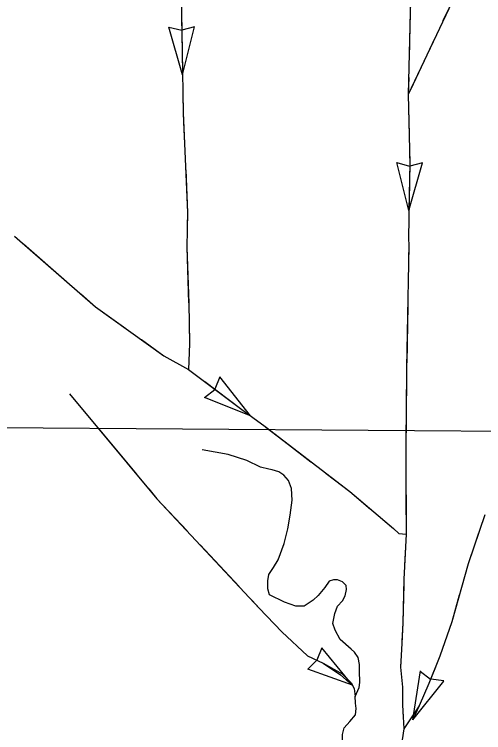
# Model space of a CAD drawing. Extents: x 8749 to 11879, y 13275 to 15339.
# Drawn here: x 9920.1 to 9985.3, y 14258.3 to 14358 of the extents above; entities that cross this region are included whole.
import ezdxf

# ---------------------------------------------------------------- set-up
doc = ezdxf.new("R2010")
doc.units = 0
for name, color, linetype in [('Level 32', 7, 'Continuous'), ('Level 35', 7, 'Continuous'), ('Level 43', 7, 'Continuous'), ('Level 5', 7, 'Continuous')]:
    doc.layers.add(name, color=color, linetype=linetype)

msp = doc.modelspace()

# ---------------------------------------------------------------- linework, layer by layer
at = {"layer": 'Level 32'}
for points in [[(9944.13, 14406.36), (9943.829, 14398.624), (9943.427, 14387.608), (9943.026, 14382.097), (9942.975, 14380.022), (9943.427, 14352.841), (9943.578, 14344.351), (9944.184, 14330.488)], [(9975.164, 14362.339), (9975.039, 14356.361), (9974.822, 14346.899)], [(9974.822, 14346.899), (9975.014, 14337.355), (9974.838, 14327.032), (9974.888, 14325.847), (9974.587, 14309.011), (9974.462, 14296.904), (9974.508, 14285.884)], [(9944.184, 14330.488), (9944.083, 14325.692), (9944.334, 14317.931), (9944.46, 14312.281)], [(9920.17, 14327.219), (9931.412, 14317.423), (9940.898, 14310.641), (9944.316, 14308.725)], [(9944.46, 14312.281), (9944.316, 14308.725)], [(9944.316, 14308.725), (9951.535, 14303.305), (9954.947, 14300.794)], [(9954.947, 14300.794), (9966.705, 14291.773), (9972.752, 14286.65), (9973.504, 14285.947)], [(9985.468, 14288.579), (9983.109, 14281.748), (9980.851, 14273.706), (9979.22, 14268.96), (9977.69, 14265.168), (9976.314, 14262.055), (9974.181, 14258.865)], [(9973.504, 14285.947), (9974.508, 14285.884)], [(9974.508, 14285.884), (9974.202, 14279.613), (9974.051, 14273.586), (9973.926, 14270.698)], [(9973.926, 14270.698), (9973.725, 14267.428), (9974.031, 14264.642), (9974.031, 14262.205), (9974.181, 14258.865)], [(9974.181, 14258.865), (9973.98, 14257.333), (9973.93, 14256.177), (9974.156, 14255.072), (9974.231, 14253.59), (9974.357, 14250.78)]]:
    msp.add_lwpolyline(points, dxfattribs=at)
at = {"layer": 'Level 35'}
for points in [[(9958.404, 14288.505), (9958.68, 14290.6), (9958.605, 14292.233), (9958.178, 14293.338), (9957.551, 14294.041), (9956.848, 14294.543), (9955.92, 14294.795), (9955.468, 14294.895), (9954.289, 14295.171), (9952.407, 14296.101), (9949.823, 14296.93), (9946.21, 14297.583)], [(9955.564, 14277.434), (9955.318, 14278.308), (9955.318, 14279.413), (9955.443, 14280.292), (9956.096, 14281.247), (9956.748, 14282.327), (9957.601, 14284.587), (9958.078, 14286.622), (9958.404, 14288.505)], [(9967.437, 14263.347), (9967.984, 14264.609), (9968.084, 14265.312), (9968.059, 14266.895), (9968.034, 14267.799), (9967.883, 14268.753), (9967.356, 14269.507), (9966.88, 14269.934), (9965.374, 14271.24), (9964.647, 14272.571), (9964.346, 14273.475), (9964.622, 14274.882), (9964.973, 14275.887), (9965.7, 14276.64), (9966.052, 14277.333), (9966.227, 14278.187), (9966.177, 14278.74), (9965.675, 14279.242), (9964.973, 14279.519), (9964.446, 14279.519), (9963.844, 14279.343), (9963.242, 14278.464), (9962.313, 14277.384), (9961.636, 14276.731), (9960.381, 14275.902), (9959.227, 14275.877), (9957.646, 14276.429), (9955.564, 14277.434)], [(9974.357, 14250.78), (9971.346, 14251.784), (9968.988, 14252.588), (9967.257, 14253.417), (9966.228, 14254.497), (9965.852, 14255.074), (9965.701, 14256.104), (9965.701, 14258.063), (9965.927, 14258.992), (9966.705, 14259.871), (9967.508, 14260.8), (9967.588, 14261.689), (9967.513, 14262.41), (9967.462, 14263.414)]]:
    msp.add_lwpolyline(points, dxfattribs=at)
at = {"layer": 'Level 43'}
for p, q in [((9943.48, 14349.633), (9941.594, 14356.233)), ((9941.594, 14356.233), (9943.367, 14355.789)), ((9945.147, 14356.292), (9943.391, 14355.79)), ((9943.48, 14349.633), (9945.147, 14356.292)), ((9974.902, 14330.788), (9973.238, 14337.448)), ((9973.238, 14337.448), (9974.995, 14336.945)), ((9974.902, 14330.788), (9976.791, 14337.387)), ((9976.791, 14337.387), (9975.019, 14336.944)), ((9948.661, 14307.684), (9947.98, 14305.99)), ((9952.897, 14302.283), (9948.661, 14307.684)), ((9946.528, 14304.843), (9947.966, 14305.97)), ((9952.897, 14302.283), (9946.528, 14304.843)), ((9962.81, 14270.091), (9962.141, 14268.397)), ((9967.056, 14264.929), (9962.81, 14270.091)), ((9960.887, 14267.124), (9962.131, 14268.375)), ((9967.065, 14264.911), (9960.887, 14267.124)), ((9975.464, 14260.132), (9976.519, 14266.915)), ((9976.463, 14266.876), (9977.923, 14265.777)), ((9975.464, 14260.132), (9979.769, 14265.478)), ((9979.758, 14265.546), (9977.945, 14265.768))]:
    msp.add_line(p, q, dxfattribs=at)
for points in [[(9981.33, 14360.665), (9974.822, 14346.899)], [(9981.33, 14360.665), (9979.638, 14357.085)], [(9975.111, 14359.822), (9975.039, 14356.361), (9974.936, 14351.904)], [(9943.349, 14357.552), (9943.427, 14352.841), (9943.484, 14349.633)], [(9978.509, 14354.698), (9975.124, 14347.538)], [(9974.876, 14349.265), (9974.822, 14346.899), (9974.933, 14341.346)], [(9943.531, 14346.994), (9943.578, 14344.351), (9943.635, 14343.035)], [(9943.635, 14343.035), (9943.808, 14339.079)], [(9974.987, 14338.707), (9975.014, 14337.355), (9974.902, 14330.788)], [(9943.923, 14336.442), (9944.184, 14330.488), (9944.142, 14328.528)], [(9974.857, 14328.149), (9974.838, 14327.032), (9974.888, 14325.847), (9974.859, 14324.19)], [(9921.391, 14326.154), (9927.363, 14320.951)], [(9944.087, 14325.888), (9944.083, 14325.692), (9944.333, 14317.972)], [(9974.859, 14324.19), (9974.788, 14320.231)], [(9929.353, 14319.217), (9931.412, 14317.423), (9935.633, 14314.405)], [(9974.741, 14317.591), (9974.599, 14309.672)], [(9944.392, 14315.333), (9944.46, 14312.281), (9944.316, 14308.725)], [(9937.781, 14312.87), (9940.898, 14310.641), (9944.316, 14308.725), (9944.452, 14308.623)], [(9946.563, 14307.038), (9951.535, 14303.305), (9952.906, 14302.296)], [(9974.567, 14307.033), (9974.485, 14299.113)], [(9927.794, 14305.357), (9939.938, 14290.791), (9954.139, 14275.612)], [(9927.794, 14305.357), (9930.33, 14302.315)], [(9955.031, 14300.729), (9958.173, 14298.319)], [(9932.021, 14300.287), (9937.092, 14294.204)], [(9958.173, 14298.319), (9961.315, 14295.908)], [(9974.464, 14296.473), (9974.497, 14288.553)], [(9963.409, 14294.301), (9966.705, 14291.773), (9969.579, 14289.338)], [(9938.783, 14292.177), (9939.938, 14290.791), (9944.116, 14286.325)], [(9971.593, 14287.632), (9972.752, 14286.65), (9973.504, 14285.947), (9974.508, 14285.884), (9974.295, 14281.524)], [(9985.092, 14287.489), (9983.109, 14281.748), (9982.61, 14279.971)], [(9974.508, 14285.913), (9974.508, 14285.884)], [(9945.92, 14284.397), (9951.331, 14278.614)], [(9974.184, 14278.886), (9974.051, 14273.586), (9973.938, 14270.97)], [(9981.896, 14277.429), (9980.851, 14273.706), (9979.534, 14269.873)], [(9953.135, 14276.686), (9954.139, 14275.612), (9957.276, 14272.337), (9958.673, 14271.028)], [(9957.276, 14272.337), (9960.839, 14268.997), (9963.021, 14267.968), (9965.631, 14266.511), (9966.91, 14265.23), (9967.287, 14264.452), (9967.437, 14263.347)], [(9960.599, 14269.222), (9960.839, 14268.997), (9963.021, 14267.968), (9965.427, 14266.357), (9966.615, 14265.303), (9967.075, 14264.889)], [(9973.781, 14268.335), (9973.725, 14267.428), (9974.031, 14264.642), (9974.031, 14262.205), (9974.11, 14260.435)], [(9978.593, 14267.407), (9977.69, 14265.168), (9976.314, 14262.055), (9975.485, 14260.265)]]:
    msp.add_lwpolyline(points, dxfattribs=at)
at = {"layer": 'Level 5'}
msp.add_lwpolyline([(9917.637, 14300.684), (9995.044, 14300.133)], dxfattribs=at)

doc.saveas('drawing.dxf')
